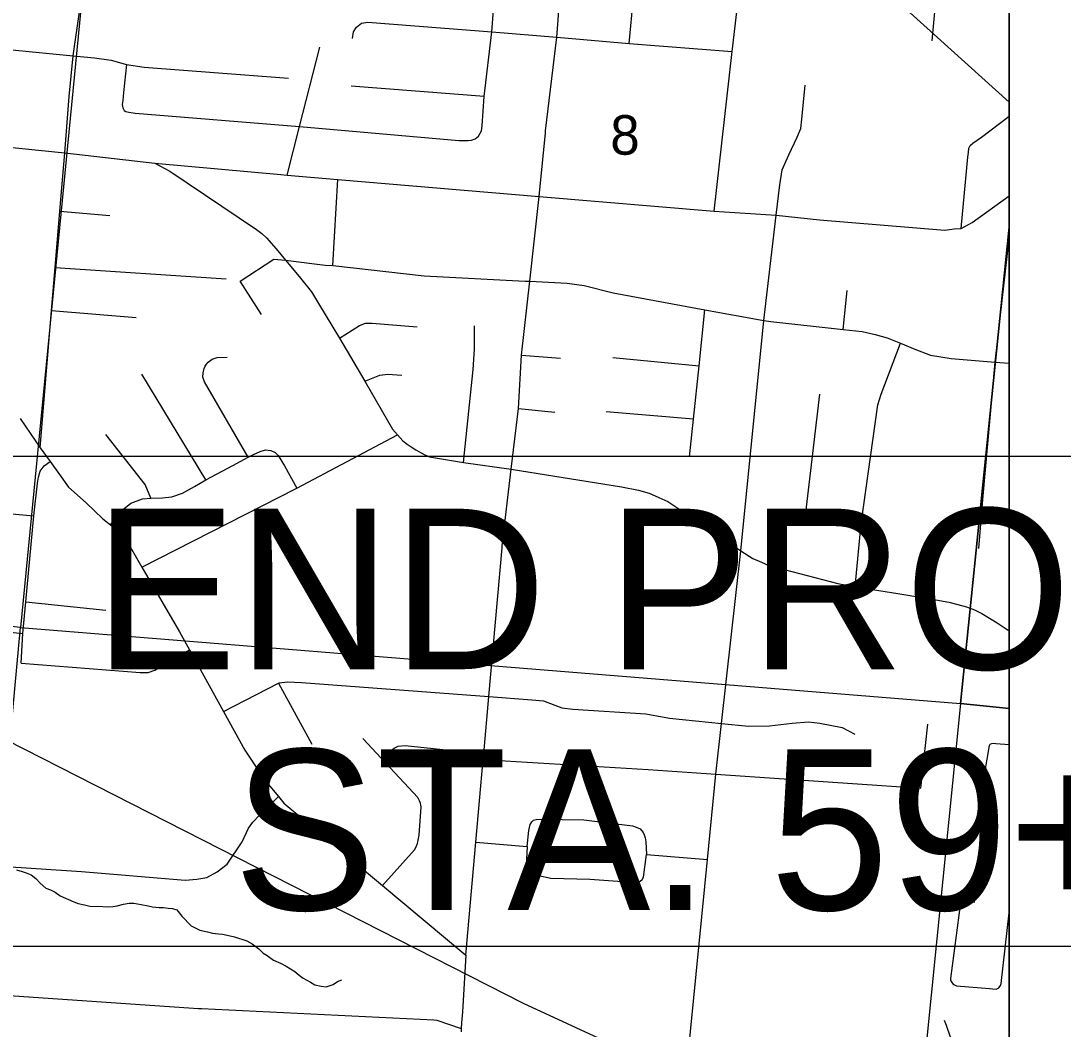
# Model space of a CAD drawing. Extents: x 0 to 43.4, y -8.1 to 22.
# Drawn here: x 7.853 to 8.957, y 17.842 to 18.91 of the extents above; entities that cross this region are included whole.
import ezdxf

# ---------------------------------------------------------------- set-up
doc = ezdxf.new("R2010")
doc.units = 0
for name, color, linetype in [('GM_X_City_Street', 7, 'Continuous'), ('GM_X_Corporation', 7, 'Continuous'), ('GM_X_County_Road', 7, 'Continuous'), ('GM_X_Minor_River', 7, 'Continuous'), ('GM_X_Rail_Line', 7, 'Continuous'), ('GM_X_Section_Text', 7, 'Continuous'), ('GM_X_State_Route', 7, 'Continuous'), ('SH_Data', 7, 'Continuous'), ('SH_Masking', 7, 'Continuous'), ('SH_Text', 7, 'Continuous')]:
    doc.layers.add(name, color=color, linetype=linetype)

msp = doc.modelspace()

# ---------------------------------------------------------------- linework, layer by layer
at = {"layer": 'GM_X_City_Street'}
for p, q in [((8.8182, 18.8888), (8.8272, 18.9828)), ((8.4972, 18.8859), (8.5029, 18.9474)), ((8.3438, 18.8296), (8.2027, 18.8408)), ((8.1833, 18.6508), (8.1886, 18.7419)), ((7.8943, 18.7082), (7.9471, 18.7038)), ((7.8893, 18.6487), (8.0705, 18.6367)), ((8.7239, 18.5831), (8.7283, 18.6242)), ((7.8855, 18.6032), (7.9749, 18.5958)), ((8.3834, 18.5557), (8.4244, 18.5524)), ((8.4801, 18.5534), (8.5713, 18.5443)), ((8.0489, 18.4236), (7.9812, 18.5356)), ((8.3802, 18.4994), (8.4187, 18.4952)), ((8.5654, 18.4878), (8.473, 18.4958)), ((7.8582, 18.2945), (7.9428, 18.2857)), ((8.1257, 18.2082), (8.1612, 18.1438)), ((8.8063, 18.0969), (8.8137, 18.1647)), ((8.3349, 18.0397), (8.3893, 18.0354)), ((8.5157, 18.0267), (8.5802, 18.0214))]:
    msp.add_line(p, q, dxfattribs=at)
for points in [[(8.334, 18.7849), (8.3377, 18.7877), (8.3408, 18.7934), (8.3415, 18.7988), (8.3438, 18.8296), (8.3518, 18.8982), (8.3561, 18.9538), (8.3614, 19.0105), (8.3671, 19.0632), (8.3678, 19.0737), (8.3662, 19.0839), (8.3627, 19.095), (8.3619, 19.105), (8.365, 19.134)], [(8.2041, 18.8911), (8.2052, 18.8981), (8.2084, 18.9033), (8.2137, 18.9075), (8.2203, 18.9086), (8.3518, 18.8982), (8.4206, 18.8926), (8.4972, 18.8859), (8.6065, 18.8774)], [(7.697, 18.894), (7.739, 18.8897), (7.7789, 18.8856), (7.9083, 18.8729), (7.9308, 18.8707), (7.9486, 18.8682), (7.9647, 18.8635), (7.9834, 18.8608), (8.1366, 18.849)], [(8.1349, 18.7464), (8.1481, 18.7981), (8.1697, 18.8819)], [(7.9647, 18.8635), (7.9616, 18.8339), (7.9608, 18.8256), (7.9603, 18.8212), (7.961, 18.8177), (7.9622, 18.8149), (7.9642, 18.8139), (7.9674, 18.8132), (7.9741, 18.8121), (8.1481, 18.7981), (8.3168, 18.7833), (8.3228, 18.783), (8.3267, 18.7831), (8.3302, 18.7836), (8.334, 18.7849)], [(8.6529, 18.7041), (8.657, 18.7362), (8.6594, 18.7519), (8.6663, 18.7681), (8.6753, 18.7866), (8.6791, 18.7957), (8.6801, 18.8057), (8.6838, 18.8416)], [(8.8491, 18.6899), (8.8561, 18.7655), (8.8566, 18.7704), (8.8573, 18.7751), (8.8586, 18.778), (8.8615, 18.7804), (8.8706, 18.7866), (8.9, 18.8089)], [(8.8676, 18.3508), (8.8721, 18.4027), (8.8849, 18.5483), (8.9, 18.679)], [(8.1077, 18.5987), (8.0852, 18.6343), (8.1209, 18.6575), (8.1334, 18.6563), (8.1752, 18.6511), (8.1833, 18.6508), (8.2803, 18.6396), (8.3873, 18.6342), (8.3921, 18.634), (8.4317, 18.632), (8.4498, 18.6296), (8.4803, 18.6218), (8.5774, 18.6037), (8.64, 18.5923), (8.6474, 18.5915), (8.7239, 18.5831), (8.7443, 18.5809), (8.7578, 18.5775), (8.7707, 18.5741), (8.7846, 18.5685), (8.8001, 18.5621), (8.8164, 18.5559), (8.8384, 18.5523), (8.8849, 18.5483), (8.9, 18.5471)], [(8.5613, 18.448), (8.5654, 18.4878), (8.5713, 18.5443), (8.5774, 18.6037)], [(8.1905, 18.5736), (8.2038, 18.5822), (8.2118, 18.587), (8.218, 18.5895), (8.2249, 18.5895), (8.2729, 18.5857)], [(8.3219, 18.4422), (8.332, 18.5405), (8.3336, 18.562), (8.3334, 18.5868)], [(8.7367, 18.3104), (8.7429, 18.377), (8.7608, 18.5031), (8.7643, 18.5143), (8.7846, 18.5685)], [(8.0936, 18.4476), (8.0474, 18.5276), (8.0457, 18.5324), (8.046, 18.537), (8.047, 18.5416), (8.0482, 18.5442), (8.0497, 18.5461), (8.0514, 18.5483), (8.0557, 18.5514), (8.061, 18.5533), (8.0716, 18.5537)], [(8.2174, 18.5281), (8.2331, 18.5344), (8.2417, 18.5355), (8.2566, 18.5346)], [(8.7429, 18.377), (8.6947, 18.3816), (8.6898, 18.3829), (8.6878, 18.3844), (8.6861, 18.3872), (8.6853, 18.3904), (8.6851, 18.3948), (8.6992, 18.5143)], [(7.9905, 18.4043), (7.9845, 18.4188), (7.943, 18.4717)], [(7.9812, 18.3311), (8.1454, 18.4149), (8.252, 18.4712)], [(7.9477, 18.3761), (7.9602, 18.3915), (7.9695, 18.3988), (7.9818, 18.4034), (7.9905, 18.4043), (8.0029, 18.4046), (8.0129, 18.4057), (8.0241, 18.4094), (8.0369, 18.4166), (8.0489, 18.4236), (8.0776, 18.439), (8.0936, 18.4476), (8.0993, 18.4504), (8.1064, 18.4537), (8.112, 18.4553), (8.1178, 18.4547), (8.1223, 18.4525), (8.1255, 18.4496), (8.1321, 18.4384), (8.1454, 18.4149)], [(7.6243, 18.2867), (7.6316, 18.3469), (7.6324, 18.3674), (7.6356, 18.3767), (7.6384, 18.3819), (7.6417, 18.3862), (7.6526, 18.3958), (7.6622, 18.4001), (7.6656, 18.4015), (7.67, 18.4026), (7.6749, 18.4028), (7.6876, 18.4019), (7.8667, 18.3854)], [(7.5969, 18.2886), (7.6243, 18.2867), (7.7529, 18.2718), (7.855, 18.2608)], [(7.8532, 18.2296), (7.9793, 18.2196), (7.9877, 18.2196), (7.995, 18.222), (8.0314, 18.2437)], [(8.0676, 18.1781), (8.1257, 18.2082), (8.1267, 18.2087), (8.1355, 18.2096), (8.1503, 18.2091), (8.3486, 18.1943), (8.3943, 18.1908), (8.4065, 18.1897), (8.426, 18.1823), (8.4377, 18.1808), (8.5151, 18.1758), (8.54, 18.1713), (8.5951, 18.1657), (8.6237, 18.1627), (8.6461, 18.1632), (8.6701, 18.1659), (8.6873, 18.1673), (8.6994, 18.1658), (8.7228, 18.1613), (8.7363, 18.1544)], [(8.2361, 17.9938), (8.2699, 18.0319), (8.2712, 18.0341), (8.2731, 18.0383), (8.2749, 18.0474), (8.2769, 18.0773), (8.2767, 18.0792), (8.2763, 18.0811), (8.2753, 18.0836), (8.2735, 18.0873), (8.2347, 18.129), (8.2153, 18.1498)], [(8.2347, 18.129), (8.2484, 18.1393), (8.2527, 18.1415), (8.2599, 18.1424), (8.3432, 18.1335)], [(8.8718, 18.101), (8.8791, 18.1423), (8.8798, 18.1436), (8.8814, 18.1445), (8.8835, 18.1446), (8.8856, 18.1444), (8.9, 18.1432)], [(8.3427, 18.1274), (8.5175, 18.1169), (8.5891, 18.1119), (8.8063, 18.0969)], [(8.3893, 18.0354), (8.3909, 18.0521), (8.3926, 18.0585), (8.3932, 18.0597), (8.3943, 18.0613), (8.3961, 18.063), (8.3988, 18.064), (8.4034, 18.0643), (8.4492, 18.0634), (8.5008, 18.0572), (8.5047, 18.0558), (8.5088, 18.0541), (8.5122, 18.0502), (8.5132, 18.0476), (8.5143, 18.0445), (8.5148, 18.0401), (8.5157, 18.0267)], [(8.3893, 18.0354), (8.3886, 18.0218), (8.389, 18.0177), (8.3928, 18.011), (8.3969, 18.0069), (8.4014, 18.0047), (8.4142, 18.0017), (8.4555, 18.0006), (8.5051, 17.997), (8.509, 17.9984), (8.511, 18.0002), (8.5124, 18.0028), (8.5157, 18.0267)], [(8.8634, 17.9758), (8.8518, 17.9771), (8.8494, 17.977), (8.8488, 17.9767), (8.8484, 17.9761), (8.8377, 17.8955), (8.8377, 17.894), (8.8381, 17.8928), (8.8392, 17.8913), (8.8402, 17.8899), (8.8418, 17.8886), (8.844, 17.8877), (8.879, 17.8847), (8.886, 17.8841), (8.8875, 17.8847), (8.8888, 17.8856), (8.8907, 17.8879), (8.8914, 17.8901), (8.9, 17.965)]]:
    msp.add_lwpolyline(points, dxfattribs=at)
at = {"layer": 'GM_X_Corporation'}
for points in [[(8.9, 14.3814), (8.9, 20.9), (2.1, 20.9)], [(8.9, 17.1765), (8.9, 20.9), (4.0645, 20.9)]]:
    msp.add_lwpolyline(points, dxfattribs=at)
for points in [[(7.955, 19.3167), (7.9506, 19.2736), (7.8526, 18.2674), (6.8431, 18.3799), (6.9413, 19.3833), (7.3067, 19.3445), (7.3077, 19.3879)], [(8.9, 18.6915), (8.9, 19.1875), (7.9506, 19.2736), (7.8526, 18.2674), (8.8482, 18.1867)], [(8.9, 18.1813), (8.9, 18.6915), (8.8482, 18.1867)], [(8.8482, 18.1867), (8.7485, 17.1931), (7.7575, 17.2431), (7.8526, 18.2674)], [(8.9, 17.1752), (8.9, 18.1813), (8.8482, 18.1867), (8.7485, 17.1931)]]:
    msp.add_lwpolyline(points, close=True, dxfattribs=at)
at = {"layer": 'GM_X_County_Road'}
for points in [[(8.4088, 18.7934), (8.4206, 18.8926), (8.4299, 19.0132), (8.4409, 19.1278), (8.4417, 19.1363), (8.445, 19.1703), (8.4471, 19.1906), (8.4479, 19.1983), (8.4604, 19.2899), (8.4707, 19.4216), (8.4719, 19.4333), (8.4923, 19.6097), (8.4959, 19.6279)], [(8.5874, 18.7083), (8.6065, 18.8774), (8.6208, 19.0011), (8.6224, 19.0214), (8.6337, 19.1174), (8.6346, 19.128), (8.6432, 19.209), (8.6497, 19.2682), (8.6532, 19.3011), (8.6578, 19.3389), (8.6633, 19.386)], [(7.8734, 18.4576), (7.8855, 18.6032), (7.8893, 18.6487), (7.8943, 18.7082), (7.8994, 18.77), (7.9041, 18.8297), (7.9083, 18.8729), (7.9288, 19.0155), (7.9329, 19.0715), (7.937, 19.1089), (7.9413, 19.1587), (7.9429, 19.17), (7.9471, 19.2123), (7.9531, 19.2698), (7.9538, 19.2787), (7.957, 19.3132), (7.96, 19.3444), (7.963, 19.3715), (7.9632, 19.3733)], [(7.6544, 18.7948), (7.7288, 18.7873), (7.7808, 18.782), (7.8994, 18.77), (7.9947, 18.759)], [(8.3626, 18.3515), (8.3628, 18.3536), (8.3722, 18.4349), (8.3802, 18.4994), (8.3834, 18.5557), (8.3921, 18.634), (8.4021, 18.7239), (8.4086, 18.7914), (8.4088, 18.7934)], [(7.9947, 18.759), (8.1282, 18.747), (8.1349, 18.7464), (8.1886, 18.7419), (8.4021, 18.7239)], [(7.9947, 18.759), (8.0106, 18.7506), (8.1026, 18.689), (8.1083, 18.6847), (8.1131, 18.68), (8.1234, 18.6682), (8.1334, 18.6563)], [(8.4021, 18.7239), (8.5874, 18.7083), (8.6529, 18.7041), (8.6988, 18.699), (8.8316, 18.6883), (8.8416, 18.6894), (8.8491, 18.6899), (8.8607, 18.6961), (8.9, 18.7244)], [(8.6156, 18.3483), (8.64, 18.5923), (8.6529, 18.7041)], [(8.1334, 18.6563), (8.1476, 18.6392), (8.1608, 18.6228), (8.1681, 18.6103), (8.1905, 18.5736), (8.2174, 18.5281), (8.2467, 18.4775), (8.252, 18.4712), (8.2546, 18.4682), (8.2577, 18.4651), (8.262, 18.4616), (8.2664, 18.4587), (8.2712, 18.4556), (8.2764, 18.4525), (8.2807, 18.4501), (8.2859, 18.4481), (8.3219, 18.4422), (8.3722, 18.4349), (8.4893, 18.4164), (8.5071, 18.4128), (8.5185, 18.4094), (8.5288, 18.405), (8.5382, 18.4006), (8.5744, 18.3766), (8.6156, 18.3483), (8.6282, 18.3403), (8.6374, 18.3366), (8.6453, 18.3331), (8.7182, 18.314), (8.7367, 18.3104), (8.755, 18.3074), (8.782, 18.3031), (8.8221, 18.2967), (8.8358, 18.294), (8.8455, 18.2916), (8.8545, 18.2892), (8.8631, 18.2858), (8.8708, 18.282), (8.8873, 18.2722), (8.9, 18.2637)], [(7.8532, 18.2296), (7.855, 18.2608), (7.8582, 18.2945), (7.8667, 18.3854), (7.8707, 18.4201), (7.8716, 18.4265), (7.8732, 18.4329), (7.8776, 18.4384), (7.884, 18.443)], [(8.3243, 17.92), (8.3349, 18.0397), (8.3427, 18.1274), (8.3432, 18.1335), (8.3486, 18.1943), (8.3626, 18.3515)], [(8.5091, 17.539), (8.5094, 17.5405), (8.5284, 17.6371), (8.5329, 17.6519), (8.5389, 17.6682), (8.5445, 17.6856), (8.549, 17.7043), (8.5535, 17.7498), (8.5802, 18.0214), (8.5891, 18.1119), (8.5951, 18.1657), (8.6156, 18.3483)], [(7.826, 18.0147), (7.9172, 18.0088), (8.0269, 17.9997), (8.0392, 18.0005), (8.0498, 18.0026), (8.0608, 18.0083), (8.0714, 18.0165), (8.0874, 18.0401), (8.0942, 18.0548), (8.0988, 18.0612), (8.106, 18.0688), (8.1257, 18.0883)], [(7.7992, 17.8803), (8.041, 17.8637), (8.0441, 17.8635)], [(8.0441, 17.8635), (8.2904, 17.8515), (8.2935, 17.8512), (8.3195, 17.8426)]]:
    msp.add_lwpolyline(points, dxfattribs=at)
at = {"layer": 'GM_X_Minor_River'}
for points in [[(7.8484, 18.0105), (7.8544, 18.0088), (7.8586, 18.0075), (7.8638, 18.0051), (7.8687, 18.0012), (7.8735, 17.9965), (7.8794, 17.9913), (7.8843, 17.9893), (7.8892, 17.9869), (7.8944, 17.9829), (7.9091, 17.9768), (7.9136, 17.9748), (7.9204, 17.9734), (7.9261, 17.9721), (7.9398, 17.9718), (7.9454, 17.9712), (7.9508, 17.9718), (7.955, 17.9725), (7.9615, 17.9742), (7.9676, 17.9752), (7.9726, 17.9754), (7.9805, 17.974), (7.9877, 17.9723), (7.9922, 17.9714), (7.9994, 17.9708), (8.004, 17.9707), (8.0089, 17.9698), (8.0135, 17.9697), (8.018, 17.968), (8.0235, 17.9614), (8.0335, 17.9512), (8.0376, 17.9492), (8.0425, 17.9468), (8.0508, 17.9447), (8.0561, 17.9434), (8.0622, 17.9428), (8.0664, 17.9423), (8.0713, 17.9414), (8.0792, 17.9397), (8.0924, 17.9355), (8.098, 17.9323), (8.1051, 17.9268), (8.1096, 17.9224), (8.1137, 17.9197), (8.1204, 17.9149), (8.1279, 17.9116), (8.1339, 17.9084), (8.1384, 17.9056), (8.1432, 17.9028), (8.1477, 17.8989), (8.1518, 17.8957), (8.1597, 17.8917), (8.1642, 17.8889), (8.171, 17.8872), (8.1763, 17.8867), (8.1836, 17.8891), (8.1882, 17.8924), (8.1928, 17.8942)], [(8.8309, 17.8513), (8.8331, 17.8459), (8.8373, 17.8336), (8.8402, 17.8289), (8.8435, 17.8235), (8.8483, 17.818), (8.8528, 17.8148), (8.8573, 17.8124), (8.8629, 17.8085), (8.8693, 17.8064), (8.8738, 17.8047), (8.8814, 17.8034), (8.8889, 17.8016), (8.8954, 17.8007), (8.9, 17.8006)]]:
    msp.add_lwpolyline(points, dxfattribs=at)
at = {"layer": 'GM_X_Rail_Line'}
for points in [[(8.9, 18.8236), (8.795, 18.9182), (8.6846, 19.0496), (8.6488, 19.1303), (8.6458, 19.1601), (8.6339, 19.1989), (8.5563, 19.2288), (8.2864, 19.2507), (8.1872, 19.2443), (8.0986, 19.2232), (8.01, 19.2211), (7.9298, 19.2211), (7.7314, 19.2507)], [(8.5673, 17.785), (8.3852, 17.869), (7.5731, 18.2825), (7.4939, 18.3285), (7.448, 18.3697), (7.4037, 18.422), (7.3546, 18.498), (7.2632, 18.7074), (7.2074, 18.8505)]]:
    msp.add_lwpolyline(points, dxfattribs=at)
at = {"layer": 'GM_X_State_Route'}
msp.add_lwpolyline([(7.8521, 18.4886), (7.8734, 18.4576), (7.884, 18.443), (7.8938, 18.4294), (7.9033, 18.4159), (7.9221, 18.3993), (7.9397, 18.3823), (7.9477, 18.3761), (7.951, 18.3736), (7.9629, 18.3627), (7.9812, 18.3311), (8.0209, 18.2627), (8.0314, 18.2437), (8.0676, 18.1781), (8.09, 18.1373), (8.1072, 18.112), (8.1149, 18.1013), (8.1257, 18.0883), (8.1316, 18.0813), (8.2361, 17.9938), (8.3243, 17.92), (8.3208, 17.86), (8.3198, 17.8483), (8.3195, 17.8426), (8.3192, 17.8388)], dxfattribs=at)
at = {"layer": 'SH_Data'}
msp.add_line((8.9, 20.9), (8.9, 14.1), dxfattribs=at)
at = {"layer": 'SH_Masking'}
msp.add_lwpolyline([(7.8046, 18.4489), (9.562, 18.4489), (9.562, 17.9294), (7.8046, 17.9294)], close=True, dxfattribs=at)
at = {"layer": 'SH_Text'}
msp.add_lwpolyline([(7.8046, 18.4489), (9.562, 18.4489), (9.562, 17.9294), (7.8046, 17.9294)], close=True, dxfattribs=at)
msp.add_lwpolyline([(7.8046, 18.4489), (9.562, 18.4489), (9.562, 17.9294), (7.8046, 17.9294)], close=True, dxfattribs=at)

# ---------------------------------------------------------------- texts
at = {"layer": 'GM_X_Section_Text'}
msp.add_text('8', height=0.0419, rotation=0, dxfattribs=at).set_placement((8.4773, 18.7681))
at = {"layer": 'SH_Text'}
for s, p in [('END PROJECT', (7.93, 18.2231)), ('STA. 59+00', (8.0777, 17.9681))]:
    msp.add_text(s, height=0.17, dxfattribs=at).set_placement(p)

doc.saveas('drawing.dxf')
